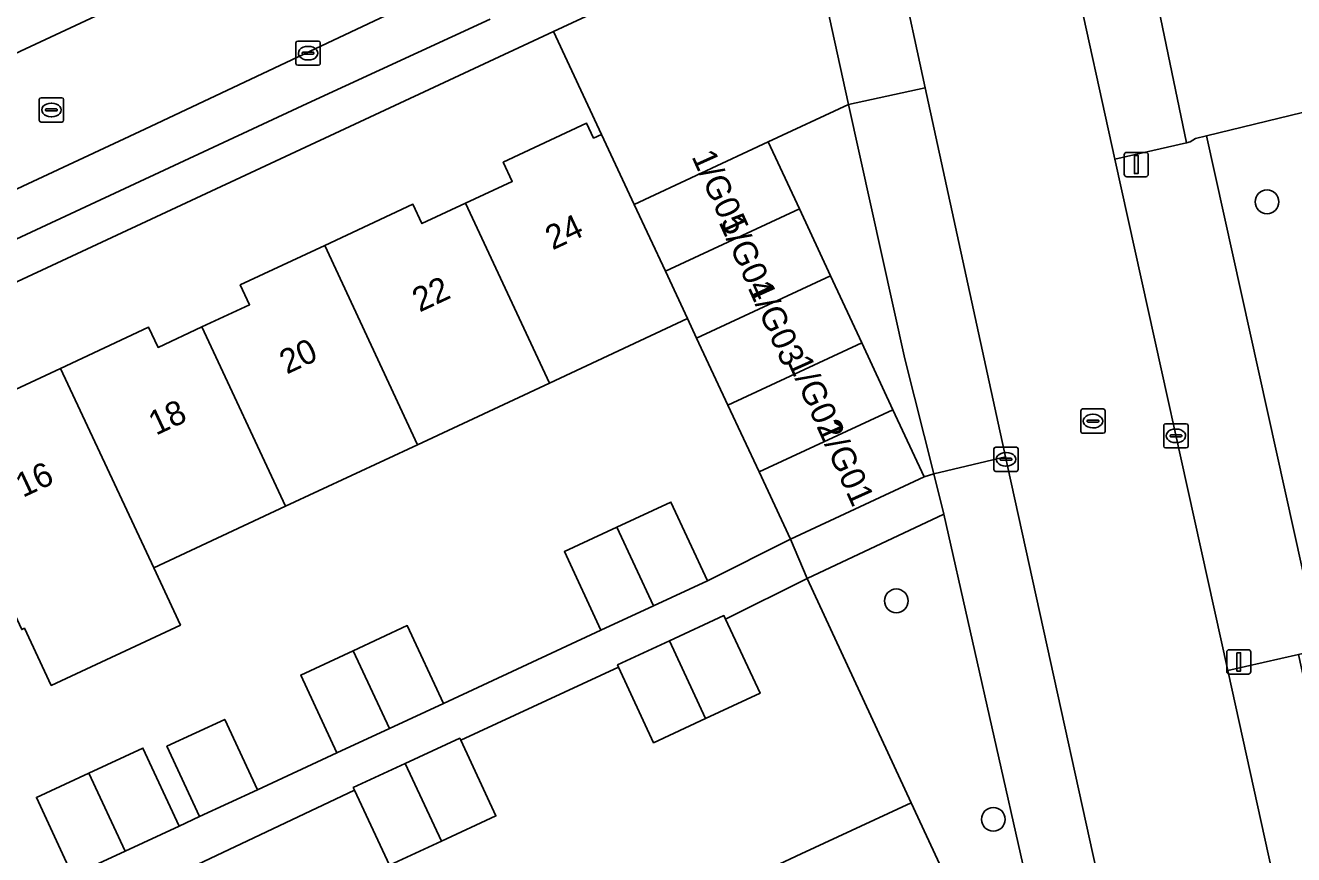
# Model space of a CAD drawing. Extents: x 160030 to 160839, y 385325 to 386450.
# Drawn here: x 160581.8 to 160634.1, y 386031.5 to 386065.7 of the extents above; entities that cross this region are included whole.
import ezdxf

# ---------------------------------------------------------------- set-up
doc = ezdxf.new("R2010")
doc.units = 0
for name, color, linetype in [('IMGEO_Boom', 7, 'Continuous'), ('IMGEO_Erf', 7, 'Continuous'), ('IMGEO_Groenvoorziening', 7, 'Continuous'), ('IMGEO_Kolk', 7, 'Continuous'), ('IMGEO_Lichtmast', 7, 'Continuous'), ('IMGEO_Pand', 7, 'Continuous'), ('IMGEO_Pand_nummerreeks', 7, 'Continuous'), ('IMGEO_Parkeervlak_open', 7, 'Continuous'), ('IMGEO_Rijbaan_lokaal_open', 7, 'Continuous'), ('IMGEO_Rioolput', 7, 'Continuous'), ('IMGEO_Voetpad_open', 7, 'Continuous')]:
    doc.layers.add(name, color=color, linetype=linetype)

msp = doc.modelspace()

# ---------------------------------------------------------------- linework, layer by layer
at = {"layer": 'IMGEO_Boom'}
for centre in [(160633.004, 386058.382), (160617.732, 386041.937), (160621.727, 386032.933)]:
    msp.add_circle(centre, 0.489, dxfattribs=at)
at = {"layer": 'IMGEO_Erf'}
for points in [[(160579.786, 386049.88), (160583.298, 386051.52), (160586.927, 386053.215), (160587.316, 386052.382), (160589.123, 386053.226), (160591.084, 386054.142), (160590.703, 386054.958), (160594.179, 386056.582), (160597.816, 386058.28), (160598.187, 386057.486), (160599.986, 386058.326), (160601.904, 386059.222), (160601.535, 386060.013), (160604.973, 386061.62), (160605.257, 386061.011), (160605.582, 386061.163), (160603.606, 386065.395), (160534.041, 386032.952)], [(160583.796, 386030.615), (160582.302, 386033.833), (160584.46, 386034.834), (160586.691, 386035.869), (160588.184, 386032.654), (160589.027, 386033.046), (160587.681, 386035.944), (160590.063, 386037.049), (160591.407, 386034.152), (160594.681, 386035.667), (160593.191, 386038.878), (160595.35, 386039.88), (160597.58, 386040.915), (160599.07, 386037.704), (160605.56, 386040.73), (160604.056, 386043.971), (160606.214, 386044.972), (160608.445, 386046.007), (160609.95, 386042.766), (160613.374, 386044.483), (160612.082, 386047.248), (160610.793, 386050.006), (160609.504, 386052.764), (160609.129, 386053.567), (160603.444, 386050.911), (160598.008, 386048.372), (160592.572, 386045.833), (160587.136, 386043.294), (160588.235, 386040.939), (160582.911, 386038.451), (160581.811, 386040.806)], [(160612.695, 386030.996), (160613.807, 386031.512), (160618.342, 386033.617), (160614.059, 386042.854), (160610.7, 386041.18), (160612.117, 386038.127), (160609.872, 386037.085), (160607.731, 386036.092), (160606.284, 386039.209), (160599.784, 386036.194), (160601.232, 386033.074), (160598.987, 386032.032), (160596.847, 386031.039), (160595.407, 386034.138), (160588.934, 386031.069)]]:
    msp.add_lwpolyline(points, dxfattribs=at)
at = {"layer": 'IMGEO_Groenvoorziening'}
for points in [[(160610.854, 386068.775), (160603.606, 386065.395), (160605.582, 386061.163), (160606.932, 386058.272), (160612.451, 386060.851), (160615.759, 386062.396), (160615.638, 386062.951), (160614.763, 386066.976)], [(160634.469, 386062.066), (160630.511, 386061.102), (160635.188, 386039.934), (160635.263, 386039.594), (160639.346, 386040.521)]]:
    msp.add_lwpolyline(points, dxfattribs=at)
msp.add_lwpolyline([(160622.154, 386025.452), (160624.023, 386026.274), (160619.695, 386045.51), (160614.059, 386042.854), (160618.342, 386033.617), (160621.857, 386026.043)], close=True, dxfattribs=at)
at = {"layer": 'IMGEO_Kolk'}
for p, q in [((160592.995, 386064.083), (160592.995, 386064.935)), ((160593.07, 386065.009), (160593.922, 386065.009)), ((160593.483, 386064.789), (160593.508, 386064.789)), ((160593.996, 386064.935), (160593.996, 386064.083)), ((160593.254, 386064.503), (160593.254, 386064.515)), ((160593.692, 386064.466), (160593.294, 386064.466)), ((160593.297, 386064.552), (160593.695, 386064.552)), ((160593.506, 386064.229), (160593.481, 386064.229)), ((160593.738, 386064.515), (160593.738, 386064.503)), ((160593.922, 386064.009), (160593.07, 386064.009)), ((160628.749, 386048.312), (160628.749, 386049.164)), ((160628.824, 386049.238), (160629.676, 386049.238)), ((160629.237, 386049.018), (160629.262, 386049.018)), ((160629.75, 386049.164), (160629.75, 386048.312)), ((160629.008, 386048.732), (160629.008, 386048.744)), ((160629.446, 386048.695), (160629.048, 386048.695)), ((160629.051, 386048.781), (160629.449, 386048.781)), ((160629.26, 386048.458), (160629.235, 386048.458)), ((160629.492, 386048.744), (160629.492, 386048.732)), ((160621.75, 386047.346), (160621.75, 386048.198)), ((160621.825, 386048.272), (160622.677, 386048.272)), ((160622.238, 386048.052), (160622.263, 386048.052)), ((160622.751, 386048.198), (160622.751, 386047.346)), ((160629.676, 386048.238), (160628.824, 386048.238)), ((160622.009, 386047.766), (160622.009, 386047.778)), ((160622.447, 386047.729), (160622.049, 386047.729)), ((160622.052, 386047.815), (160622.45, 386047.815)), ((160622.261, 386047.492), (160622.236, 386047.492)), ((160622.493, 386047.778), (160622.493, 386047.766)), ((160622.677, 386047.272), (160621.825, 386047.272))]:
    msp.add_line(p, q, dxfattribs=at)
for points in [[(160592.995, 386064.083), (160592.995, 386064.935)], [(160593.07, 386065.009), (160593.922, 386065.009)], [(160593.996, 386064.935), (160593.996, 386064.083)], [(160593.922, 386064.009), (160593.07, 386064.009)], [(160628.749, 386048.312), (160628.749, 386049.164)], [(160628.824, 386049.238), (160629.676, 386049.238)], [(160629.75, 386049.164), (160629.75, 386048.312)], [(160621.75, 386047.346), (160621.75, 386048.198)], [(160621.825, 386048.272), (160622.677, 386048.272)], [(160622.751, 386048.198), (160622.751, 386047.346)], [(160629.676, 386048.238), (160628.824, 386048.238)], [(160622.677, 386047.272), (160621.825, 386047.272)]]:
    msp.add_lwpolyline(points, dxfattribs=at)
for centre, radius, start, end in [((160593.072, 386064.933), 0.0765, 91.552, 178.448), ((160593.072, 386064.933), 0.0765, 91.552, 178.448), ((160593.92, 386064.933), 0.0765, 1.552, 88.448), ((160593.92, 386064.933), 0.0765, 1.552, 88.448), ((160593.294, 386064.512), 0.0403, 85.8775, 175.7526), ((160593.291, 386064.502), 0.0366, 178.938, 274.7102), ((160593.695, 386064.509), 0.043, 264.8664, 352.4533), ((160593.699, 386064.514), 0.0386, 1.7309, 96.639), ((160593.072, 386064.085), 0.0765, 181.552, 268.448), ((160593.072, 386064.085), 0.0765, 181.552, 268.448), ((160593.92, 386064.085), 0.0765, 271.552, 358.448), ((160593.92, 386064.085), 0.0765, 271.552, 358.448), ((160628.826, 386049.162), 0.0765, 91.552, 178.448), ((160628.826, 386049.162), 0.0765, 91.552, 178.448), ((160629.674, 386049.162), 0.0765, 1.552, 88.448), ((160629.674, 386049.162), 0.0765, 1.552, 88.448), ((160629.048, 386048.741), 0.0403, 85.8775, 175.7526), ((160629.045, 386048.731), 0.0366, 178.938, 274.7102), ((160629.449, 386048.738), 0.043, 264.8664, 352.4533), ((160629.453, 386048.743), 0.0386, 1.7309, 96.639), ((160621.827, 386048.196), 0.0765, 91.552, 178.448), ((160621.827, 386048.196), 0.0765, 91.552, 178.448), ((160622.675, 386048.196), 0.0765, 1.552, 88.448), ((160622.675, 386048.196), 0.0765, 1.552, 88.448), ((160628.826, 386048.314), 0.0765, 181.552, 268.448), ((160628.826, 386048.314), 0.0765, 181.552, 268.448), ((160629.674, 386048.314), 0.0765, 271.552, 358.448), ((160629.674, 386048.314), 0.0765, 271.552, 358.448), ((160622.049, 386047.775), 0.0403, 85.8775, 175.7526), ((160622.046, 386047.765), 0.0366, 178.938, 274.7102), ((160622.45, 386047.772), 0.043, 264.8664, 352.4533), ((160622.454, 386047.777), 0.0386, 1.7309, 96.639), ((160621.827, 386047.348), 0.0765, 181.552, 268.448), ((160621.827, 386047.348), 0.0765, 181.552, 268.448), ((160622.675, 386047.348), 0.0765, 271.552, 358.448), ((160622.675, 386047.348), 0.0765, 271.552, 358.448)]:
    msp.add_arc(centre, radius, start, end, dxfattribs=at)
for centre, major_axis, ratio, start_param, end_param in [((160593.482, 386064.509), (-0.387, 0.002), 0.722429, 4.712389, 7.853982), ((160593.507, 386064.509), (-0.39, 0.002), 0.717154, 1.570796, 4.712389), ((160629.236, 386048.738), (-0.387, 0.002), 0.722429, 4.712389, 7.853982), ((160629.261, 386048.738), (-0.39, 0.002), 0.717154, 1.570796, 4.712389), ((160622.237, 386047.772), (-0.387, 0.002), 0.722429, 4.712389, 7.853982), ((160622.262, 386047.772), (-0.39, 0.002), 0.717154, 1.570796, 4.712389)]:
    msp.add_ellipse(centre, major_axis=major_axis, ratio=ratio, start_param=start_param, end_param=end_param, dxfattribs=at)
at = {"layer": 'IMGEO_Lichtmast'}
for p, q in [((160627.123, 386059.519), (160627.123, 386060.319)), ((160627.123, 386060.319), (160627.123, 386059.519)), ((160627.223, 386060.419), (160628.013, 386060.419)), ((160628.013, 386060.419), (160627.223, 386060.419)), ((160628.113, 386060.319), (160628.113, 386059.519)), ((160628.113, 386059.519), (160628.113, 386060.319)), ((160628.013, 386059.419), (160627.223, 386059.419)), ((160627.223, 386059.419), (160628.013, 386059.419)), ((160631.346, 386039.021), (160631.346, 386039.821)), ((160631.346, 386039.821), (160631.346, 386039.021)), ((160631.446, 386039.921), (160632.236, 386039.921)), ((160632.236, 386039.921), (160631.446, 386039.921)), ((160632.336, 386039.821), (160632.336, 386039.021)), ((160632.336, 386039.021), (160632.336, 386039.821)), ((160632.236, 386038.921), (160631.446, 386038.921)), ((160631.446, 386038.921), (160632.236, 386038.921))]:
    msp.add_line(p, q, dxfattribs=at)
for points in [[(160627.543, 386060.294), (160627.693, 386060.294), (160627.693, 386059.544), (160627.543, 386059.544), (160627.543, 386060.294)], [(160631.766, 386039.796), (160631.916, 386039.796), (160631.916, 386039.046), (160631.766, 386039.046), (160631.766, 386039.796)]]:
    msp.add_lwpolyline(points, dxfattribs=at)
for centre, start, end in [((160627.223, 386060.319), 90, 180), ((160627.223, 386060.319), 90, 180), ((160628.013, 386060.319), 0, 90), ((160628.013, 386060.319), 360, 90), ((160627.223, 386059.519), 180, 270), ((160627.223, 386059.519), 180, 270), ((160628.013, 386059.519), 270, 0), ((160628.013, 386059.519), 270, 0), ((160631.446, 386039.821), 90, 180), ((160631.446, 386039.821), 90, 180), ((160632.236, 386039.821), 0, 90), ((160632.236, 386039.821), 360, 90), ((160631.446, 386039.021), 180, 270), ((160631.446, 386039.021), 180, 270), ((160632.236, 386039.021), 270, 0), ((160632.236, 386039.021), 270, 0)]:
    msp.add_arc(centre, 0.1, start, end, dxfattribs=at)
at = {"layer": 'IMGEO_Pand'}
for points in [[(160608.216, 386055.522), (160606.932, 386058.272), (160605.582, 386061.163), (160605.257, 386061.011), (160604.973, 386061.62), (160601.535, 386060.013), (160601.904, 386059.222), (160599.986, 386058.326), (160603.444, 386050.911), (160609.129, 386053.567)], [(160608.216, 386055.522), (160613.736, 386058.091), (160612.451, 386060.851), (160606.932, 386058.272)], [(160599.986, 386058.326), (160598.187, 386057.486), (160597.816, 386058.28), (160594.179, 386056.582), (160598.008, 386048.372), (160603.444, 386050.911)], [(160609.129, 386053.567), (160609.504, 386052.764), (160615.02, 386055.331), (160613.736, 386058.091), (160608.216, 386055.522)], [(160592.572, 386045.833), (160598.008, 386048.372), (160594.179, 386056.582), (160590.703, 386054.958), (160591.084, 386054.142), (160589.123, 386053.226)], [(160610.793, 386050.006), (160616.305, 386052.572), (160615.02, 386055.331), (160609.504, 386052.764)], [(160587.136, 386043.294), (160592.572, 386045.833), (160589.123, 386053.226), (160587.316, 386052.382), (160586.927, 386053.215), (160583.298, 386051.52)], [(160612.082, 386047.248), (160617.589, 386049.812), (160616.305, 386052.572), (160610.793, 386050.006)], [(160583.298, 386051.52), (160579.786, 386049.88), (160580.161, 386049.079), (160578.236, 386048.18), (160581.699, 386040.754), (160581.811, 386040.806), (160582.911, 386038.451), (160588.235, 386040.939), (160587.136, 386043.294)], [(160613.374, 386044.483), (160618.874, 386047.052), (160617.589, 386049.812), (160612.082, 386047.248)], [(160606.214, 386044.972), (160607.724, 386041.733), (160609.95, 386042.766), (160608.445, 386046.007)], [(160606.214, 386044.972), (160604.056, 386043.971), (160605.56, 386040.73), (160607.724, 386041.733)], [(160610.7, 386041.18), (160610.63, 386041.33), (160608.386, 386040.289), (160609.872, 386037.085), (160612.117, 386038.127)], [(160595.35, 386039.88), (160596.846, 386036.672), (160599.07, 386037.704), (160597.58, 386040.915)], [(160608.386, 386040.289), (160606.244, 386039.295), (160606.284, 386039.209), (160607.731, 386036.092), (160609.872, 386037.085)], [(160595.35, 386039.88), (160593.191, 386038.878), (160594.681, 386035.667), (160596.846, 386036.672)], [(160589.027, 386033.046), (160591.407, 386034.152), (160590.063, 386037.049), (160587.681, 386035.944)], [(160599.784, 386036.194), (160599.745, 386036.278), (160597.501, 386035.237), (160598.987, 386032.032), (160601.232, 386033.074)], [(160584.46, 386034.834), (160585.959, 386031.62), (160588.184, 386032.654), (160586.691, 386035.869)], [(160597.501, 386035.237), (160595.359, 386034.242), (160595.407, 386034.138), (160596.847, 386031.039), (160598.987, 386032.032)], [(160584.46, 386034.834), (160582.302, 386033.833), (160583.796, 386030.615), (160585.959, 386031.62)], [(160618.342, 386033.617), (160613.807, 386031.512), (160612.695, 386030.996), (160616.091, 386023.672), (160618.051, 386024.582), (160618.449, 386023.724), (160621.864, 386025.309), (160621.582, 386025.915), (160621.857, 386026.043)]]:
    msp.add_lwpolyline(points, close=True, dxfattribs=at)
at = {"layer": 'IMGEO_Parkeervlak_open'}
for points in [[(160602.761, 386068.931), (160586.772, 386061.38), (160562.182, 386049.896), (160535.971, 386037.772), (160523.958, 386032.271)], [(160527.36, 386031.657), (160527.529, 386031.738), (160532.44, 386034.081), (160547.948, 386041.255), (160565.431, 386049.369), (160593.459, 386062.428), (160600.998, 386065.915)]]:
    msp.add_lwpolyline(points, dxfattribs=at)
at = {"layer": 'IMGEO_Rijbaan_lokaal_open'}
for points in [[(160610.926, 386099.153), (160613.827, 386085.835), (160614.023, 386084.927), (160617.82, 386068.41), (160617.857, 386067.979), (160618.922, 386063.085), (160622.231, 386047.876), (160622.326, 386047.438), (160627.446, 386024.134), (160631.148, 386007.47), (160631.154, 386007.398), (160632.754, 386000), (160634.382, 385992.473), (160635.763, 385985.991), (160635.805, 385985.829), (160636.863, 385981.151), (160638.133, 385975.323), (160640.453, 385964.062), (160640.508, 385963.878), (160644.247, 385946.807), (160649.432, 385922.858), (160654.964, 385897.23)], [(160635.228, 386021.169), (160633.235, 386030.696), (160631.385, 386039.07), (160626.729, 386060.145), (160625.047, 386067.854), (160622.975, 386077.379), (160621.949, 386082.098), (160620.748, 386087.617), (160619.371, 386093.947)], [(160610.476, 386077.999), (160609.628, 386077.531), (160586.824, 386067.018), (160562.72, 386055.758), (160554.883, 386052.12), (160533.543, 386042.353), (160518.937, 386035.493), (160520.989, 386030.896), (160523.958, 386032.271), (160535.971, 386037.772), (160562.182, 386049.896), (160586.772, 386061.38)], [(160586.772, 386061.38), (160602.761, 386068.931), (160609.364, 386071.999)]]:
    msp.add_lwpolyline(points, dxfattribs=at)
at = {"layer": 'IMGEO_Rioolput'}
for p, q in [((160582.421, 386061.744), (160582.421, 386062.596)), ((160582.496, 386062.67), (160583.348, 386062.67)), ((160583.422, 386062.596), (160583.422, 386061.744)), ((160582.68, 386062.164), (160582.68, 386062.176)), ((160583.118, 386062.127), (160582.72, 386062.127)), ((160582.723, 386062.213), (160583.121, 386062.213)), ((160582.909, 386062.45), (160582.934, 386062.45)), ((160583.164, 386062.176), (160583.164, 386062.164)), ((160583.348, 386061.67), (160582.496, 386061.67)), ((160582.932, 386061.89), (160582.907, 386061.89)), ((160625.331, 386048.919), (160625.331, 386049.771)), ((160625.406, 386049.845), (160626.258, 386049.845)), ((160625.819, 386049.625), (160625.844, 386049.625)), ((160626.332, 386049.771), (160626.332, 386048.919)), ((160625.59, 386049.339), (160625.59, 386049.351)), ((160626.028, 386049.302), (160625.63, 386049.302)), ((160625.633, 386049.388), (160626.031, 386049.388)), ((160625.842, 386049.065), (160625.817, 386049.065)), ((160626.074, 386049.351), (160626.074, 386049.339)), ((160626.258, 386048.845), (160625.406, 386048.845))]:
    msp.add_line(p, q, dxfattribs=at)
for points in [[(160582.421, 386061.744), (160582.421, 386062.596)], [(160582.496, 386062.67), (160583.348, 386062.67)], [(160583.422, 386062.596), (160583.422, 386061.744)], [(160583.348, 386061.67), (160582.496, 386061.67)], [(160625.331, 386048.919), (160625.331, 386049.771)], [(160625.406, 386049.845), (160626.258, 386049.845)], [(160626.332, 386049.771), (160626.332, 386048.919)], [(160626.258, 386048.845), (160625.406, 386048.845)]]:
    msp.add_lwpolyline(points, dxfattribs=at)
for centre, radius, start, end in [((160582.498, 386062.594), 0.0765, 91.552, 178.448), ((160582.498, 386062.594), 0.0765, 91.552, 178.448), ((160583.346, 386062.594), 0.0765, 1.552, 88.448), ((160583.346, 386062.594), 0.0765, 1.552, 88.448), ((160582.72, 386062.173), 0.0403, 85.8775, 175.7526), ((160582.717, 386062.163), 0.0366, 178.938, 274.7102), ((160583.121, 386062.17), 0.043, 264.8664, 352.4533), ((160583.125, 386062.175), 0.0386, 1.7309, 96.639), ((160582.498, 386061.746), 0.0765, 181.552, 268.448), ((160582.498, 386061.746), 0.0765, 181.552, 268.448), ((160583.346, 386061.746), 0.0765, 271.552, 358.448), ((160583.346, 386061.746), 0.0765, 271.552, 358.448), ((160625.408, 386049.769), 0.0765, 91.552, 178.448), ((160625.408, 386049.769), 0.0765, 91.552, 178.448), ((160626.256, 386049.769), 0.0765, 1.552, 88.448), ((160626.256, 386049.769), 0.0765, 1.552, 88.448), ((160625.63, 386049.348), 0.0403, 85.8775, 175.7526), ((160625.627, 386049.338), 0.0366, 178.938, 274.7102), ((160626.031, 386049.345), 0.043, 264.8664, 352.4533), ((160626.035, 386049.35), 0.0386, 1.7309, 96.639), ((160625.408, 386048.921), 0.0765, 181.552, 268.448), ((160625.408, 386048.921), 0.0765, 181.552, 268.448), ((160626.256, 386048.921), 0.0765, 271.552, 358.448), ((160626.256, 386048.921), 0.0765, 271.552, 358.448)]:
    msp.add_arc(centre, radius, start, end, dxfattribs=at)
for centre, major_axis, ratio, start_param, end_param in [((160582.908, 386062.17), (-0.387, 0.002), 0.722429, 4.712389, 7.853982), ((160582.933, 386062.17), (-0.39, 0.002), 0.717154, 1.570796, 4.712389), ((160625.818, 386049.345), (-0.387, 0.002), 0.722429, 4.712389, 7.853982), ((160625.843, 386049.345), (-0.39, 0.002), 0.717154, 1.570796, 4.712389)]:
    msp.add_ellipse(centre, major_axis=major_axis, ratio=ratio, start_param=start_param, end_param=end_param, dxfattribs=at)
at = {"layer": 'IMGEO_Voetpad_open'}
for points in [[(160610.179, 386086.996), (160608.758, 386086.268), (160611.054, 386081.451), (160529.286, 386043.518), (160527.299, 386042.554), (160516.711, 386037.672), (160518.937, 386035.493), (160533.543, 386042.353), (160554.883, 386052.12), (160562.72, 386055.758), (160586.824, 386067.018)], [(160639.346, 386040.521), (160635.263, 386039.594), (160635.188, 386039.934), (160634.303, 386039.733), (160636.004, 386031.961), (160648.698, 386034.758), (160648.626, 386035.084), (160644.711, 386052.846), (160640.682, 386071.127), (160628.744, 386068.453), (160628.255, 386068.544), (160628.091, 386068.509), (160629.689, 386060.818), (160629.842, 386060.853), (160630.056, 386060.991), (160630.511, 386061.102), (160634.469, 386062.066)], [(160523.958, 386032.271), (160520.989, 386030.896), (160521.81, 386027.226), (160532.033, 386032.038), (160534.041, 386032.952), (160603.606, 386065.395), (160610.854, 386068.775)], [(160614.763, 386066.976), (160615.638, 386062.951), (160615.759, 386062.396), (160618.922, 386063.085), (160617.857, 386067.979)], [(160600.998, 386065.915), (160593.459, 386062.428), (160565.431, 386049.369), (160547.948, 386041.255), (160532.44, 386034.081), (160527.529, 386031.738), (160527.36, 386031.657)], [(160622.326, 386047.438), (160622.231, 386047.876), (160619.276, 386047.175), (160619.695, 386045.51), (160624.023, 386026.274), (160625.821, 386019.005)], [(160627.446, 386024.134), (160622.326, 386047.438)], [(160588.934, 386031.069), (160595.407, 386034.138), (160595.359, 386034.242), (160597.501, 386035.237), (160599.745, 386036.278), (160599.784, 386036.194), (160606.284, 386039.209), (160606.244, 386039.295), (160608.386, 386040.289), (160610.63, 386041.33), (160610.7, 386041.18), (160614.059, 386042.854), (160613.374, 386044.483), (160609.95, 386042.766), (160607.724, 386041.733), (160605.56, 386040.73), (160599.07, 386037.704), (160596.846, 386036.672), (160594.681, 386035.667), (160591.407, 386034.152), (160589.027, 386033.046), (160588.184, 386032.654), (160585.959, 386031.62), (160583.796, 386030.615)]]:
    msp.add_lwpolyline(points, dxfattribs=at)
for points in [[(160628.091, 386068.509), (160625.047, 386067.854), (160626.729, 386060.145), (160629.689, 386060.818)], [(160618.922, 386063.085), (160615.759, 386062.396), (160618.085, 386051.914), (160619.276, 386047.175), (160622.231, 386047.876)], [(160615.759, 386062.396), (160612.451, 386060.851), (160613.736, 386058.091), (160615.02, 386055.331), (160616.305, 386052.572), (160617.589, 386049.812), (160618.874, 386047.052), (160619.276, 386047.175), (160618.085, 386051.914)], [(160635.188, 386039.934), (160630.511, 386061.102), (160630.056, 386060.991), (160629.842, 386060.853), (160629.689, 386060.818), (160626.729, 386060.145), (160631.385, 386039.07), (160634.303, 386039.733)], [(160619.695, 386045.51), (160619.276, 386047.175), (160618.874, 386047.052), (160613.374, 386044.483), (160614.059, 386042.854)], [(160634.303, 386039.733), (160631.385, 386039.07), (160633.235, 386030.696), (160636.141, 386031.336), (160636.004, 386031.961)]]:
    msp.add_lwpolyline(points, close=True, dxfattribs=at)

# ---------------------------------------------------------------- texts
at = {"layer": 'IMGEO_Pand_nummerreeks'}
for s, rotation, p in [('1/G05', 294.216, (160609.282, 386060.251)), ('24', 25.0496, (160603.57, 386056.378)), ('1/G04', 294.216, (160610.397, 386057.551)), ('22', 25.0496, (160598.091, 386053.817)), ('1/G03', 294.216, (160611.596, 386054.852)), ('20', 25.0496, (160592.619, 386051.261)), ('1/G02', 294.216, (160613.236, 386051.785)), ('18', 25.0496, (160587.225, 386048.739)), ('1/G01', 294.216, (160614.454, 386049.077)), ('16', 25.0497, (160581.746, 386046.179))]:
    msp.add_text(s, height=1, rotation=rotation, dxfattribs=at).set_placement(p)

doc.saveas('drawing.dxf')
